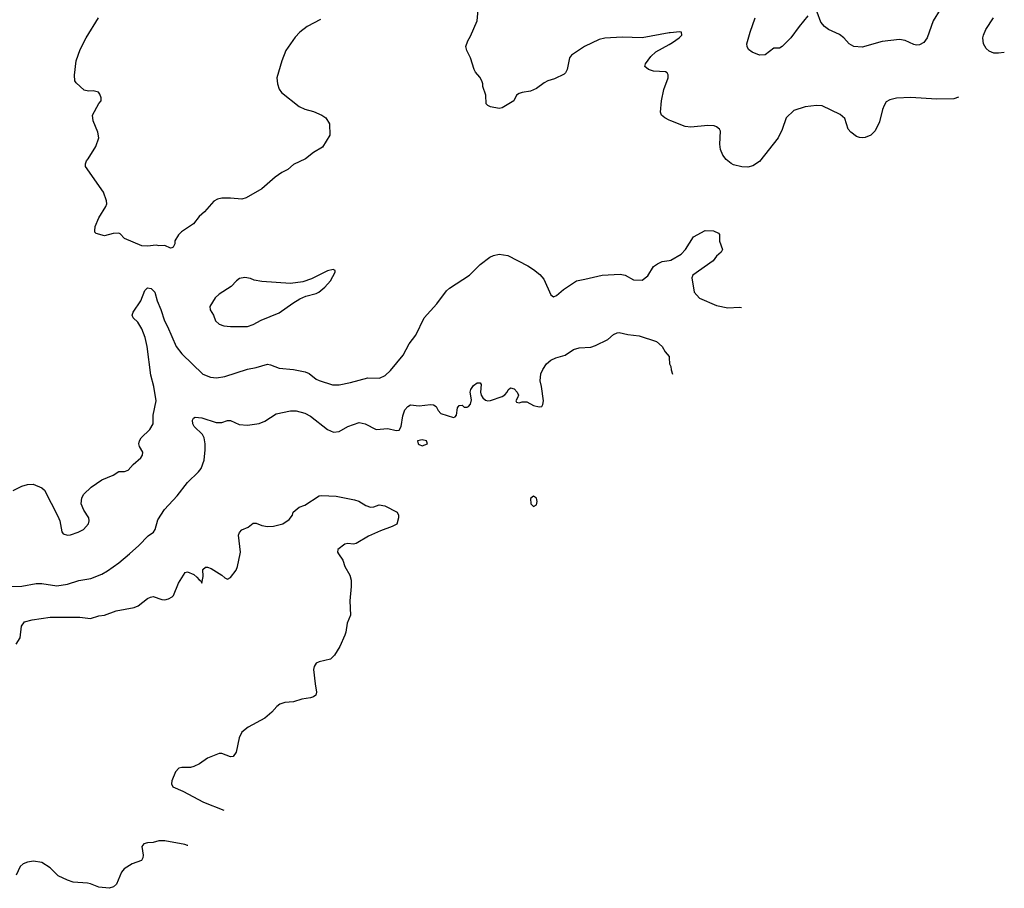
# Model space of a CAD drawing. Header units: inches. Extents: x 1678809 to 1859548, y 384609 to 522868.
# Tile 295 of 386: x 1815456 to 1822343, y 407658 to 413738. Entities that reach past the tile are written whole.
import ezdxf

# ---------------------------------------------------------------- set-up
doc = ezdxf.new("R2010")
doc.units = ezdxf.units.IN
doc.header["$MEASUREMENT"] = 0
for name, color, linetype in [('B8410', 7, 'Continuous'), ('B8411', 7, 'Continuous'), ('B8421', 7, 'Continuous')]:
    doc.layers.add(name, color=color, linetype=linetype)

msp = doc.modelspace()

# ---------------------------------------------------------------- linework, layer by layer
at = {"layer": 'B8410', "color": 5}
for points, elevation in [([(1815390, 409770.2), (1815470, 409772.9), (1815570, 409790.3), (1815610, 409790.3), (1815715.4, 409775.4), (1815790, 409787.6), (1815870, 409811.4), (1815952.5, 409827.5), (1816030, 409856.9), (1816070, 409879.6), (1816150, 409936.5), (1816223.8, 410000)], 340), ([(1815430, 409367), (1815459.2, 409410), (1815468.2, 409491.8), (1815490, 409522), (1815542.8, 409537.2), (1815670, 409556.5), (1815875.3, 409555.3), (1815950, 409545.5), (1816010, 409564.9), (1816050, 409570.6), (1816130, 409600.4), (1816257.2, 409622.8), (1816284.8, 409635.2), (1816350, 409686), (1816370, 409696), (1816390, 409701), (1816450, 409679.1), (1816470, 409677.3), (1816496, 409684), (1816522.7, 409697.3), (1816532.1, 409707.9), (1816567.4, 409792.6), (1816612.3, 409867.7), (1816630, 409873.4), (1816674, 409854), (1816695.8, 409835.8), (1816710, 409816), (1816722, 409810), (1816730, 409794), (1816738.9, 409841.1), (1816736.2, 409890), (1816755.1, 409904.9), (1816770, 409905.7), (1816796, 409896), (1816870, 409850.7), (1816890, 409830.8), (1816910, 409822.8), (1816930, 409834), (1816970, 409885.3), (1816980.3, 409910), (1816998.7, 410000)], 320), ([(1817685.4, 410000), (1817715.2, 409955.2), (1817730.5, 409910.5), (1817764, 409850), (1817774.6, 409814.6), (1817774.9, 409770), (1817764.9, 409670), (1817770.5, 409569.5), (1817747.1, 409512.9), (1817737.6, 409450), (1817730.3, 409430), (1817696, 409350), (1817658.9, 409290), (1817630, 409262.7), (1817550, 409243.1), (1817530, 409233.1), (1817516.1, 409210), (1817511.5, 409190), (1817521.6, 409090), (1817532.8, 409030), (1817526.7, 409010), (1817510, 408997.7), (1817489.3, 408990.7), (1817430, 408981.1), (1817370, 408963.7), (1817310, 408959.3), (1817274.3, 408945.7), (1817254.3, 408930), (1817220.4, 408890), (1817170, 408848), (1817054.5, 408785.5), (1817009.3, 408750.7), (1816990.2, 408710), (1816969, 408611), (1816950, 408580.7), (1816930, 408576.9), (1816870, 408600.5), (1816850, 408600.5), (1816770, 408569.6), (1816713, 408530), (1816674.8, 408510), (1816650, 408503.5), (1816590, 408502.4), (1816570, 408497.6), (1816545.9, 408474.1), (1816521.1, 408410), (1816517.6, 408390), (1816527.9, 408367.9), (1816597.8, 408337.8), (1816740.7, 408260.7), (1816883.8, 408203.6)], 320), ([(1816631.8, 407956.9), (1816630, 407958), (1816610, 407965.1), (1816470, 407989.7), (1816430, 407991.1), (1816390, 407978.9), (1816350, 407976.9), (1816324.9, 407970), (1816310.5, 407950), (1816318.4, 407890), (1816317.1, 407870), (1816308.3, 407851.7), (1816242.8, 407830), (1816185.7, 407794.3), (1816168.9, 407771.1), (1816133, 407687), (1816113, 407667), (1816082.4, 407657.6), (1816010, 407664.6), (1815950, 407689.8), (1815930, 407693.6), (1815830, 407700.4), (1815790, 407713.8), (1815725.5, 407745.5), (1815670, 407800.5), (1815610, 407837.7), (1815553.4, 407846.6), (1815510, 407841.6), (1815481, 407830), (1815458.8, 407810), (1815430.6, 407750)], 320)]:
    msp.add_lwpolyline(points, dxfattribs=dict(at, elevation=elevation))
at = {"layer": 'B8411', "color": 5}
for points, elevation in [([(1820000, 413644.9), (1819810, 413611.1), (1819670, 413616.8), (1819550, 413609.7), (1819510, 413598.3), (1819407.7, 413550), (1819314.8, 413490), (1819302.8, 413470), (1819284.7, 413390), (1819273.7, 413366.3), (1819263.5, 413356.5), (1819196.8, 413323.2), (1819150, 413309.2), (1819123.8, 413296.2), (1819070, 413257.2), (1819030, 413237.2), (1818970, 413229), (1818950, 413222), (1818931.1, 413208.9), (1818912, 413170), (1818830, 413122), (1818810, 413115.3), (1818750, 413128), (1818730, 413138), (1818718, 413150), (1818715.3, 413210), (1818695.3, 413270), (1818695.3, 413290), (1818689, 413310), (1818675.5, 413335.5), (1818644, 413370), (1818634, 413390), (1818608.7, 413470), (1818583.2, 413523.2), (1818577.2, 413550), (1818589.5, 413590.5), (1818610, 413622), (1818656, 413730), (1818666, 413830)], 360), ([(1817560.7, 413739.3), (1817466, 413690), (1817416, 413650), (1817383.4, 413616.6), (1817318.5, 413521.5), (1817290.5, 413449.5), (1817254.8, 413330), (1817258, 413290), (1817270.9, 413250.9), (1817287.7, 413227.7), (1817410.6, 413130.6), (1817450.7, 413110.7), (1817510, 413094.8), (1817570, 413070.7), (1817598, 413050), (1817622, 413010), (1817624.7, 412930), (1817574.4, 412845.6), (1817510, 412808.7), (1817455.9, 412764.1), (1817370, 412724), (1817331.3, 412690), (1817290.5, 412669.5), (1817243.4, 412636.6), (1817150, 412553.2), (1817041, 412490), (1817010, 412480.7), (1816929.4, 412489.4), (1816870, 412489.3), (1816838.5, 412481.5), (1816813.2, 412466.8), (1816748.1, 412391.9), (1816710, 412361.2), (1816670.4, 412309.6), (1816587.5, 412252.5), (1816567.1, 412232.9), (1816542, 412190), (1816542, 412170), (1816530, 412146), (1816519.6, 412140.4), (1816510, 412138), (1816470, 412158), (1816430, 412155.3), (1816410, 412159), (1816350, 412152.3), (1816310, 412155.1), (1816190, 412205.2), (1816159.3, 412239.3), (1816150, 412244), (1816110, 412241.2), (1816050, 412225.2), (1815990, 412242), (1815982, 412250), (1815980.2, 412260.2), (1815984, 412290), (1816009.3, 412350), (1816057.2, 412430), (1816065.2, 412450), (1816062.7, 412470), (1816042.7, 412530), (1815915.3, 412710), (1815915.3, 412730), (1815922, 412750), (1815935.5, 412764.5), (1815988.7, 412850), (1816008.7, 412910), (1816002, 412950), (1815968.7, 413030), (1815966, 413070), (1816008.4, 413151.6), (1816026, 413170), (1816026, 413190), (1816016.4, 413216.4), (1816006, 413230), (1815970, 413239), (1815938, 413238), (1815905.6, 413245.6), (1815850, 413295.3), (1815841.2, 413310), (1815838, 413350), (1815851.6, 413450), (1815879.6, 413530), (1815919.6, 413610), (1816008.1, 413751.9)], 360), ([(1820000, 413034.6), (1819969.2, 413050), (1819946, 413070), (1819939.3, 413090), (1819946, 413170), (1819962.7, 413250), (1819992.7, 413330), (1819992.7, 413352.7), (1819985.2, 413365.2), (1819972.3, 413372.3), (1819890, 413378), (1819855.3, 413390), (1819829.2, 413410), (1819833.2, 413430), (1819870, 413480.7), (1819906.6, 413513.4), (1820000, 413565.1)], 360), ([(1815410, 410441.6), (1815470, 410472.7), (1815510, 410484), (1815550, 410486), (1815610, 410461), (1815630, 410444.7), (1815722.8, 410262.8), (1815736.3, 410230), (1815750, 410152), (1815759.8, 410139.8), (1815790, 410130.6), (1815810, 410132.7), (1815864, 410150), (1815901.2, 410170), (1815937.2, 410210), (1815941.2, 410230), (1815939.3, 410250), (1815904.4, 410304.4), (1815886.3, 410350), (1815891.3, 410390), (1815904.2, 410415.8), (1815954.7, 410465.3), (1816030, 410516.5), (1816109.2, 410550), (1816150, 410575.5), (1816190, 410576), (1816215.4, 410584.6), (1816250, 410624.9), (1816304, 410670), (1816315.3, 410690), (1816318, 410710), (1816294, 410750), (1816289.3, 410770), (1816293.2, 410790), (1816306, 410810), (1816367, 410870), (1816389.6, 410910), (1816389.6, 410970), (1816409.8, 411070.2), (1816393, 411170), (1816374, 411250), (1816347.2, 411450), (1816332.7, 411512.7), (1816310, 411575.1), (1816281.1, 411621.1), (1816249.3, 411650), (1816242.9, 411670), (1816249.6, 411690), (1816302, 411770), (1816330, 411842), (1816350, 411862), (1816375.3, 411855.3), (1816401, 411830), (1816417.1, 411770), (1816443.1, 411710), (1816468.4, 411630), (1816490.2, 411590.2), (1816549.3, 411449.3), (1816590, 411399.5), (1816736.7, 411256.7), (1816790, 411234.6), (1816831.7, 411231.7), (1816890, 411241.2), (1817050, 411291.6), (1817110, 411303.1), (1817190, 411325.7), (1817210, 411323.1), (1817270, 411299.6), (1817370.2, 411290.2), (1817453.2, 411273.2), (1817480.9, 411260.9), (1817530, 411222.3), (1817550, 411212.9), (1817643, 411183), (1817690, 411181.8), (1817770, 411198.6), (1817890, 411232.1), (1817972.2, 411227.8), (1818012.8, 411247.2), (1818050, 411281.3), (1818137.7, 411390), (1818180.5, 411470), (1818227.8, 411530), (1818284, 411650), (1818374, 411750), (1818440.8, 411839.2), (1818462.3, 411857.7), (1818602.9, 411950), (1818676.5, 412023.5), (1818744.6, 412075.4), (1818770, 412087.8), (1818810, 412096.5), (1818870, 412087.6), (1819010, 412015.6), (1819050.4, 411990), (1819094.4, 411954.4), (1819121.5, 411921.5), (1819170, 411811.3), (1819190, 411798.8), (1819210, 411806.8), (1819259, 411850), (1819350, 411910.5), (1819410, 411920.7), (1819530, 411950.6), (1819656.8, 411956.8), (1819690.6, 411950.6), (1819750, 411916), (1819810, 411914.8), (1819850, 411946), (1819889.2, 412010), (1819917.2, 412030), (1819950, 412044.4), (1820000, 412053.1)], 360), ([(1816223.8, 410000), (1816290, 410057), (1816355, 410125), (1816391.3, 410150), (1816404.2, 410170), (1816423.1, 410236.9), (1816468, 410310), (1816556.1, 410403.9), (1816630, 410498.4), (1816707.2, 410572.8), (1816724.2, 410595.8), (1816745.6, 410654.4), (1816753.8, 410726.2), (1816753.5, 410770), (1816746, 410810), (1816735.1, 410835.1), (1816676.2, 410890), (1816666.3, 410910), (1816664.7, 410935.3), (1816671.9, 410948.1), (1816684.2, 410955.8), (1816730, 410952), (1816830, 410919.1), (1816870, 410917.3), (1816910, 410931.3), (1816930, 410931.3), (1816990, 410904), (1817050, 410899.3), (1817130, 410912.4), (1817170, 410928.4), (1817250, 410979.5), (1817350, 411000.4), (1817390, 411000.4), (1817450, 410983.1), (1817490, 410963.1), (1817610, 410870.4), (1817650, 410851.8), (1817690, 410854.9), (1817750, 410890.3), (1817830, 410917.6), (1817871.3, 410910), (1817950, 410870.5), (1818030, 410876.1), (1818090, 410862.4), (1818110, 410864), (1818124.2, 410890), (1818134.9, 410965.1), (1818150, 411006), (1818170, 411031), (1818190, 411042.8), (1818250, 411035.3), (1818330, 411043.8), (1818350, 411042), (1818370, 411030.7), (1818382, 411002), (1818401.8, 410981.8), (1818490, 410954), (1818502, 410958), (1818511.4, 410968.6), (1818518.4, 411021.6), (1818530, 411037.3), (1818550, 411038.8), (1818564.8, 411024.8), (1818584.9, 411024.9), (1818596.2, 411030), (1818610, 411047.7), (1818617.1, 411077.1), (1818607, 411130), (1818612.3, 411150), (1818630, 411177.3), (1818656, 411196), (1818676, 411196), (1818684.7, 411184.7), (1818678, 411130), (1818683.1, 411110), (1818694.9, 411090), (1818714.8, 411074.8), (1818730, 411070.2), (1818750, 411072.4), (1818830, 411100.3), (1818848.5, 411111.5), (1818865.1, 411130), (1818872, 411148), (1818890, 411160.7), (1818914.9, 411154.9), (1818936.3, 411130), (1818944, 411110), (1818938.8, 411090), (1818925.5, 411070), (1818930, 411061), (1818950, 411056.3), (1818970, 411063.8), (1819003.4, 411063.4), (1819050, 411036.3), (1819090, 411027.7), (1819109.1, 411030.9), (1819116, 411044), (1819119.3, 411070), (1819106.6, 411170), (1819097, 411210), (1819101.2, 411258.8), (1819114.5, 411290), (1819140.7, 411330), (1819170, 411354.6), (1819205.2, 411370), (1819270.8, 411389.2), (1819330, 411430.3), (1819370, 411441.1), (1819450, 411446.7), (1819482.8, 411457.2), (1819570, 411500.5), (1819610, 411533.4), (1819634.2, 411545.8), (1819650, 411548), (1819710, 411533.4), (1819790, 411526), (1819910, 411484.7), (1819950.7, 411450.7), (1819970, 411414), (1819999.6, 411379.6), (1820000, 411371.3)], 340), ([(1816998.7, 410000), (1817000.8, 410010), (1816986.6, 410130), (1816992.2, 410147.8), (1817010, 410166.5), (1817054.5, 410185.5), (1817090, 410213), (1817110, 410212.7), (1817150, 410197.1), (1817190, 410190.4), (1817230, 410193), (1817295.3, 410210), (1817340.2, 410239.8), (1817364, 410270), (1817369.4, 410290.6), (1817410, 410326), (1817450, 410340.7), (1817550, 410404), (1817566.4, 410406.4), (1817670, 410403.8), (1817796.7, 410376.7), (1817827.9, 410367.9), (1817876.4, 410336.4), (1817910, 410326), (1817932.3, 410327.7), (1817970, 410341), (1818010, 410336), (1818096, 410290), (1818106, 410270), (1818106, 410250), (1818093.2, 410206.8), (1818062, 410190), (1817979, 410161), (1817896.7, 410123.3), (1817810, 410071.8), (1817790, 410067.6), (1817750, 410071.5), (1817730, 410067), (1817681, 410030), (1817678.8, 410010), (1817685.4, 410000)], 320)]:
    msp.add_lwpolyline(points, dxfattribs=dict(at, elevation=elevation))
for points, elevation in [([(1817648.4, 411988.4), (1817610, 411980.9), (1817497, 411923), (1817437.3, 411902.7), (1817350, 411891.5), (1817150, 411905.1), (1817094.8, 411914.8), (1817070, 411925.2), (1817030, 411933.2), (1816994.4, 411925.6), (1816971.3, 411910), (1816936, 411870), (1816850, 411817.2), (1816822.8, 411790), (1816786, 411730), (1816787.1, 411707.1), (1816810.7, 411670.7), (1816826, 411630), (1816850, 411606.8), (1816884, 411596), (1816930.7, 411590.7), (1817050, 411590.4), (1817090, 411604.9), (1817145.5, 411634.5), (1817270, 411684.9), (1817366.1, 411753.9), (1817416.1, 411783.9), (1817458, 411802), (1817530, 411820.5), (1817549, 411830), (1817590, 411865.5), (1817629.4, 411910), (1817662, 411970), (1817662, 411982)], 380), ([(1818270, 410797.6), (1818238, 410790), (1818242, 410770), (1818250, 410763.8), (1818270, 410755.5), (1818290, 410761.1), (1818309.3, 410770), (1818301.2, 410790)], 340), ([(1819050, 410402), (1819030, 410386), (1819031.3, 410350), (1819050, 410331.3), (1819070, 410342), (1819075.1, 410364.9), (1819070, 410388)], 340)]:
    msp.add_lwpolyline(points, close=True, dxfattribs=dict(at, elevation=elevation))
at = {"layer": 'B8421', "color": 5}
for points, elevation in [([(1821894.9, 413810), (1821846, 413730), (1821804.4, 413610), (1821781.4, 413578.6), (1821750, 413562.9), (1821730, 413560.7), (1821710, 413564.5), (1821650, 413592.7), (1821610, 413599.5), (1821490, 413584.7), (1821350, 413546.6), (1821291.5, 413551.5), (1821257.2, 413570), (1821220.9, 413610), (1821190, 413633.3), (1821112.7, 413670), (1821086, 413690), (1821060.5, 413720.5), (1821033.2, 413790)], 340), ([(1820970, 413764.5), (1820907.6, 413690), (1820850, 413611.8), (1820790, 413549.4), (1820770, 413539.3), (1820730, 413538), (1820670, 413492.3), (1820630, 413489.5), (1820579, 413510), (1820552.7, 413530), (1820544.5, 413550), (1820542.9, 413570), (1820564.4, 413650), (1820600.3, 413750)], 340), ([(1822343.3, 413507.3), (1822303.4, 413503.4), (1822270, 413504.8), (1822238.3, 413518.3), (1822215.5, 413535.5), (1822198.5, 413570), (1822193.5, 413610), (1822196.8, 413630), (1822214.5, 413670), (1822268.4, 413750)], 340), ([(1820000, 413565.1), (1820022.5, 413577.5), (1820068.7, 413610), (1820088, 413630), (1820086, 413650), (1820073.2, 413653.2), (1820006, 413646), (1820000, 413644.9)], 360), ([(1822022.7, 413196.3), (1821990, 413185.1), (1821870, 413181), (1821690, 413193.7), (1821590, 413187.6), (1821542, 413178), (1821518, 413162), (1821501.7, 413138.3), (1821490.5, 413110), (1821470, 413022), (1821439, 412961), (1821410, 412929.4), (1821370, 412914.5), (1821350, 412912), (1821330, 412912.3), (1821310, 412919.5), (1821269.3, 412950), (1821252.1, 412972.1), (1821227.2, 413047.2), (1821195.3, 413075.3), (1821070, 413134), (1821030, 413138), (1820950, 413128.3), (1820870, 413101.3), (1820818, 413050), (1820790.3, 412969.7), (1820761.6, 412910), (1820630, 412745.1), (1820584.4, 412715.6), (1820550, 412706.3), (1820507.2, 412707.2), (1820450, 412723), (1820432.2, 412732.2), (1820398.3, 412758.3), (1820374.5, 412790), (1820357, 412830), (1820352.5, 412867.5), (1820357, 412957), (1820351.9, 412971.9), (1820330, 412989), (1820314.5, 412994.5), (1820270, 412998.4), (1820150, 412986.6), (1820111.2, 412991.2), (1820009.7, 413029.7), (1820000, 413034.6)], 360), ([(1820000, 412053.1), (1820010, 412054.9), (1820083.3, 412096.7), (1820113.2, 412130), (1820170, 412218), (1820250, 412262.8), (1820310, 412261), (1820343.6, 412243.6), (1820350, 412234), (1820351.6, 412188.4), (1820371.3, 412130), (1820362, 412110), (1820330, 412082), (1820306, 412050), (1820164, 411950), (1820158, 411930), (1820174.9, 411830), (1820210, 411788.4), (1820330, 411737), (1820410, 411722), (1820490, 411726.7), (1820505.3, 411724.4)], 360), ([(1820000, 411371.3), (1820002, 411330), (1820011.1, 411311.1), (1820012.7, 411287.3), (1820022.2, 411255.9)], 340)]:
    msp.add_lwpolyline(points, dxfattribs=dict(at, elevation=elevation))

doc.saveas('drawing.dxf')
